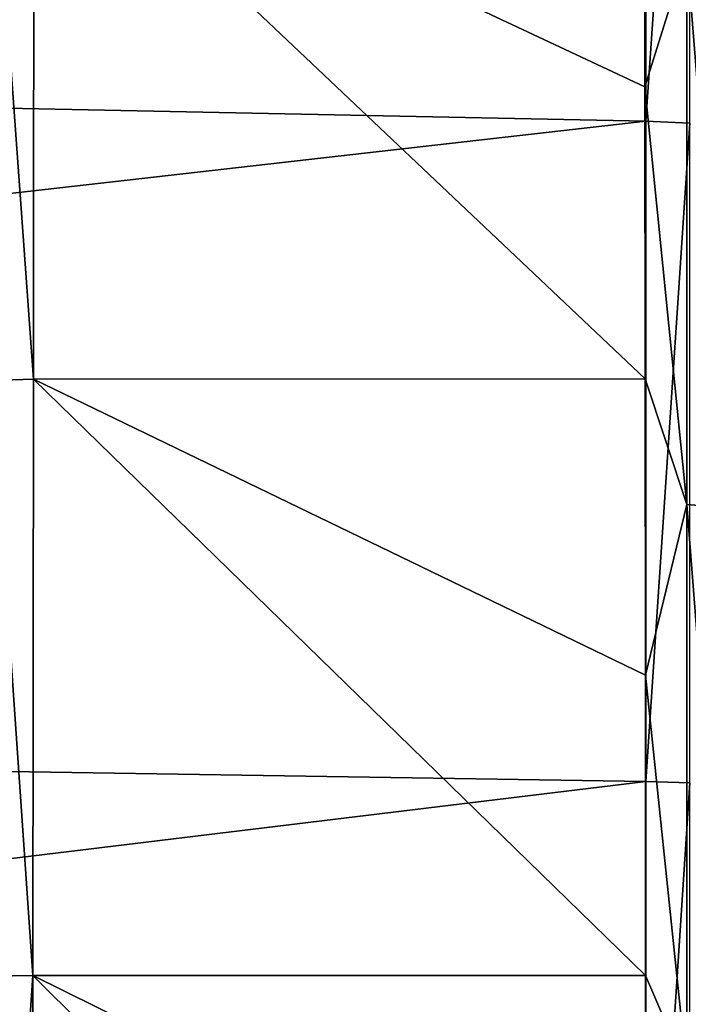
# Model space of a CAD drawing. Header units: metres. Extents: x -150 to 146, y -127 to 82.
# Tile 313 of 382: x 141.98 to 143.8, y 4.93 to 7.6. Entities that reach past the tile are written whole.
import ezdxf

# ---------------------------------------------------------------- set-up
doc = ezdxf.new("R2010")
doc.units = ezdxf.units.M
doc.layers.add('solid_ELLA_AP_WANNE_SW0001', color=7, linetype='CONTINUOUS')

msp = doc.modelspace()

# ---------------------------------------------------------------- linework, layer by layer
at = {"layer": 'solid_ELLA_AP_WANNE_SW0001'}
for points in [[(129.853088, 7.608023, 21.705252), (143.680511, 7.327327, 21.801613), (143.680511, 9.068789, 21.136629)], [(143.799927, 9.062188, 21.127827), (143.680511, 9.068789, 21.136629), (143.680511, 7.327327, 21.801613)], [(143.799927, 9.062188, 21.127827), (143.680511, 7.327327, 21.801613), (143.799927, 7.322084, 21.792265)], [(141.907471, 8.191948, -77.734962), (142.021774, 8.197438, -77.742821), (142.02092, 6.628202, -78.36969)], [(142.02092, 6.628202, -78.36969), (142.021774, 8.197438, -77.742821), (143.679077, 6.628436, -78.369606)], [(142.021774, 8.197438, -77.742821), (143.678223, 8.197778, -77.742668), (143.678619, 7.419701, -78.072731)], [(142.021774, 8.197438, -77.742821), (143.678619, 7.419701, -78.072731), (143.679077, 6.628436, -78.369606)], [(143.678619, 7.419701, -78.072731), (143.678223, 8.197778, -77.742668), (143.792191, 7.784438, -77.912758)], [(141.907486, 6.624594, -78.361168), (141.907471, 8.191948, -77.734962), (142.02092, 6.628202, -78.36969)], [(143.678619, 7.419701, -78.072731), (143.792191, 7.784438, -77.912758), (143.792191, 6.288017, -78.476105)], [(143.792191, 7.784438, -77.912758), (143.911743, 7.772532, -77.884438), (143.911774, 6.278476, -78.447052)], [(143.792191, 6.288017, -78.476105), (143.792191, 7.784438, -77.912758), (143.911774, 6.278476, -78.447052)], [(129.853088, 7.608023, 21.705252), (129.853088, 5.753788, 22.268677), (143.680511, 7.327327, 21.801613)], [(143.679077, 6.628436, -78.369606), (143.678619, 7.419701, -78.072731), (143.792191, 6.288017, -78.476105)], [(129.853088, 5.753788, 22.268677), (143.680511, 5.537678, 22.323399), (143.680511, 7.327327, 21.801613)], [(143.799927, 7.322084, 21.792265), (143.680511, 7.327327, 21.801613), (143.680511, 5.537678, 22.323399)], [(143.799927, 7.322084, 21.792265), (143.680511, 5.537678, 22.323399), (143.799911, 5.533962, 22.313673)], [(141.907486, 6.624594, -78.361168), (142.02092, 6.628202, -78.36969), (142.019852, 5.01161, -78.86187)], [(141.907501, 5.010152, -78.852859), (141.907486, 6.624594, -78.361168), (142.019852, 5.01161, -78.86187)], [(142.019852, 5.01161, -78.86187), (142.02092, 6.628202, -78.36969), (143.680145, 5.011786, -78.861824)], [(142.02092, 6.628202, -78.36969), (143.679077, 6.628436, -78.369606), (143.679581, 5.825329, -78.63279)], [(142.02092, 6.628202, -78.36969), (143.679581, 5.825329, -78.63279), (143.680145, 5.011786, -78.861824)], [(143.679581, 5.825329, -78.63279), (143.679077, 6.628436, -78.369606), (143.792191, 6.288017, -78.476105)], [(143.679581, 5.825329, -78.63279), (143.792191, 6.288017, -78.476105), (143.79216, 4.751513, -78.918076)], [(143.79216, 4.751513, -78.918076), (143.792191, 6.288017, -78.476105), (143.911804, 4.744379, -78.888542)], [(143.792191, 6.288017, -78.476105), (143.911774, 6.278476, -78.447052), (143.911804, 4.744379, -78.888542)], [(143.680145, 5.011786, -78.861824), (143.679581, 5.825329, -78.63279), (143.79216, 4.751513, -78.918076)], [(129.853088, 5.753788, 22.268677), (129.853088, 3.858704, 22.674004), (143.680511, 5.537678, 22.323399)], [(129.853088, 3.858704, 22.674004), (143.680511, 3.711792, 22.698515), (143.680511, 5.537678, 22.323399)], [(143.799911, 5.533962, 22.313673), (143.680511, 5.537678, 22.323399), (143.680511, 3.711792, 22.698515)], [(143.799911, 5.533962, 22.313673), (143.680511, 3.711792, 22.698515), (143.799866, 3.709547, 22.688652)], [(141.907547, 3.359975, -79.206749), (141.907501, 5.010152, -78.852859), (142.019852, 5.01161, -78.86187)], [(141.907547, 3.359975, -79.206749), (142.019852, 5.01161, -78.86187), (142.018539, 3.359812, -79.215721)], [(142.018539, 3.359812, -79.215721), (142.019852, 5.01161, -78.86187), (143.681458, 3.359936, -79.215698)], [(142.019852, 5.01161, -78.86187), (143.680145, 5.011786, -78.861824), (143.680771, 4.189438, -79.056244)], [(142.019852, 5.01161, -78.86187), (143.680771, 4.189438, -79.056244), (143.681458, 3.359936, -79.215698)], [(143.680771, 4.189438, -79.056244), (143.680145, 5.011786, -78.861824), (143.79216, 4.751513, -78.918076)]]:
    msp.add_3dface(points, dxfattribs=at)

doc.saveas('drawing.dxf')
